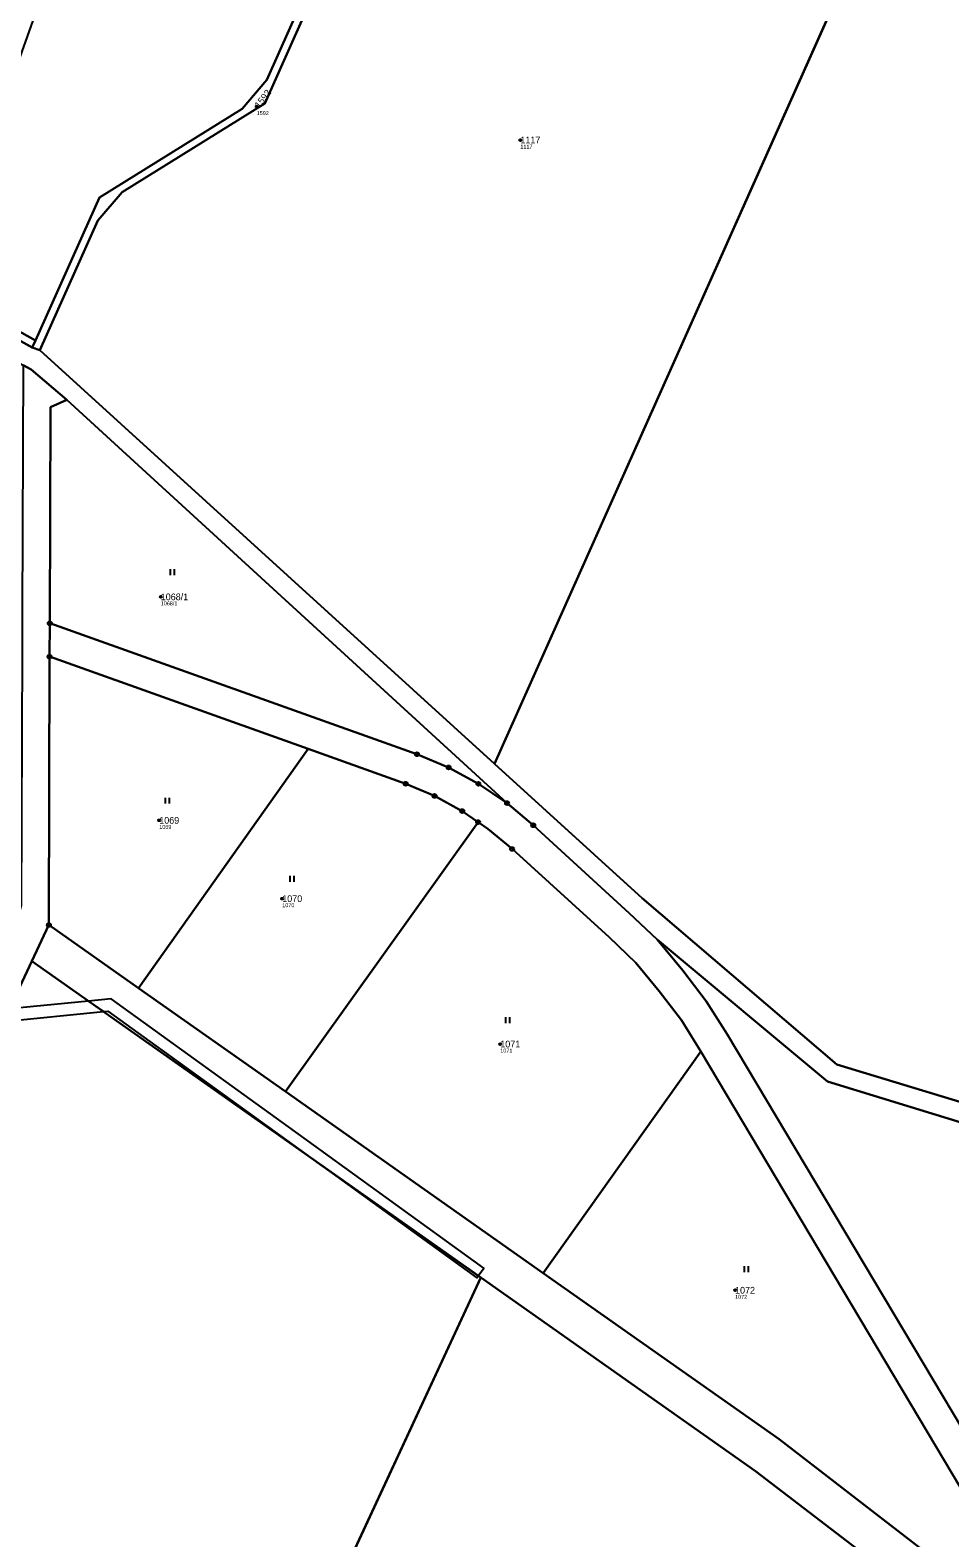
# Model space of a CAD drawing. Extents: x -658203 to -653176, y -1156738 to -1151709.
# Drawn here: x -655445.1 to -655212.3, y -1153190.1 to -1152808.5 of the extents above; entities that cross this region are included whole.
import ezdxf

# ---------------------------------------------------------------- set-up
doc = ezdxf.new("R2010")
doc.units = 0
for name, color, linetype in [('Vrstva 1', 7, 'Continuous'), ('Vrstva 13', 7, 'Continuous'), ('Vrstva 2', 7, 'Continuous'), ('Vrstva 3', 7, 'Continuous'), ('Vrstva 50', 7, 'Continuous'), ('Vrstva 51', 7, 'Continuous'), ('Vrstva 8', 7, 'Continuous')]:
    doc.layers.add(name, color=color, linetype=linetype)

msp = doc.modelspace()

# ---------------------------------------------------------------- linework, layer by layer
at = {"layer": 'Vrstva 1'}
for p, q in [((-655221.68, -1152757.25), (-655327.53, -1152994.21)), ((-655444.57, -1152888.87), (-655672.48, -1152761.59)), ((-655443.75, -1152887.04), (-655468.37, -1152873.29)), ((-655444.57, -1152888.87), (-655443.75, -1152887.04)), ((-655442.66, -1152889.53), (-655444.57, -1152888.87)), ((-655327.53, -1152994.21), (-655442.66, -1152889.53)), ((-655324.37, -1153004.15), (-655435.8, -1152902.08)), ((-655440.18, -1152967.07), (-655440.14, -1152958.64)), ((-655440.36, -1153034.99), (-655440.18, -1152967.07)), ((-655440.18, -1152967.07), (-655374.7, -1152990.45)), ((-655417.69, -1153050.95), (-655374.7, -1152990.45)), ((-655331.69, -1153008.95), (-655380.45, -1153077.17)), ((-655440.36, -1153034.99), (-655444.66, -1153044.16)), ((-655417.69, -1153050.95), (-655440.36, -1153034.99)), ((-655444.66, -1153044.16), (-655330.97, -1153124.22)), ((-655380.45, -1153077.17), (-655417.69, -1153050.95)), ((-655315.22, -1153123.09), (-655275.27, -1153067.04)), ((-655380.45, -1153077.17), (-655315.22, -1153123.09)), ((-655330.97, -1153124.22), (-655442.56, -1153364.43))]:
    msp.add_line(p, q, dxfattribs=at)
for points in [[(-655443.75, -1152887.04), (-655427.53, -1152850.84), (-655391.44, -1152828.4), (-655385.14, -1152821.09), (-655334.42, -1152707.13)], [(-655332.6, -1152707.97), (-655385.7, -1152827.12), (-655421.78, -1152849.56), (-655427.99, -1152856.7), (-655442.66, -1152889.53)], [(-655435.8, -1152902.08), (-655444.85, -1152894.37), (-655446.88, -1152893.31)], [(-655435.8, -1152902.08), (-655439.91, -1152903.94), (-655440.14, -1152958.64)], [(-655440.14, -1152958.64), (-655347.18, -1152991.77), (-655339.15, -1152995.13), (-655331.62, -1152999.27), (-655324.37, -1153004.15)], [(-655374.7, -1152990.45), (-655350.02, -1152999.26), (-655342.73, -1153002.34), (-655335.72, -1153006.16), (-655331.69, -1153008.95)], [(-655194.75, -1153084.31), (-655240.87, -1153070.34), (-655290.12, -1153028.23), (-655327.53, -1152994.21)], [(-655324.37, -1153004.15), (-655317.72, -1153009.76), (-655293.49, -1153031.98), (-655286.37, -1153038.69)], [(-655275.27, -1153067.04), (-655280.24, -1153059.1), (-655285.87, -1153051.76), (-655291.76, -1153044.6), (-655298.48, -1153038.09), (-655323.09, -1153015.76), (-655329.25, -1153010.64), (-655331.69, -1153008.95)], [(-655286.37, -1153038.69), (-655243.21, -1153074.58), (-655174.47, -1153095.66)], [(-655194.22, -1153187.47), (-655268.62, -1153062.65), (-655273.92, -1153054.28), (-655279.88, -1153046.51), (-655286.37, -1153038.69)], [(-655566.54, -1153304.1), (-655506.11, -1153175.21), (-655495.16, -1153151.86), (-655444.66, -1153044.16)], [(-655275.27, -1153067.04), (-655194.63, -1153202.5), (-655188.74, -1153211.1), (-655182.44, -1153218.99), (-655175.75, -1153226.69)], [(-655330.97, -1153124.22), (-655261.43, -1153173.19), (-655230.14, -1153197.15)], [(-655175.75, -1153226.69), (-655255.51, -1153165.13), (-655315.22, -1153123.09)]]:
    msp.add_lwpolyline(points, dxfattribs=at)
at = {"layer": 'Vrstva 13'}
for points in [[(-655430.32, -1153054.26), (-655426.56, -1153056.9), (-655425.42, -1153056.79), (-655372.57, -1153094.92), (-655331.64, -1153123.75), (-655330.26, -1153121.86), (-655379.7, -1153086.05), (-655424.58, -1153053.69)], [(-655450.32, -1153056.23), (-655451.8, -1153059.39), (-655426.56, -1153056.9), (-655430.32, -1153054.26)], [(-655372.57, -1153094.92), (-655332.02, -1153124.28), (-655331.64, -1153123.75)]]:
    msp.add_lwpolyline(points, close=True, dxfattribs=at)
at = {"layer": 'Vrstva 3'}
for p, q in [((-655409.59, -1152946.44), (-655409.59, -1152944.94)), ((-655408.59, -1152946.44), (-655408.59, -1152944.94)), ((-655410.86, -1153004.28), (-655410.86, -1153002.78)), ((-655409.86, -1153004.28), (-655409.86, -1153002.78)), ((-655379.26, -1153024.04), (-655379.26, -1153022.54)), ((-655378.26, -1153024.04), (-655378.26, -1153022.54)), ((-655324.65, -1153059.86), (-655324.65, -1153058.36)), ((-655323.65, -1153059.86), (-655323.65, -1153058.36)), ((-655264.23, -1153122.88), (-655264.23, -1153121.38)), ((-655263.23, -1153122.88), (-655263.23, -1153121.38))]:
    msp.add_line(p, q, dxfattribs=at)
at = {"layer": 'Vrstva 50'}
for centre in [(-655387.75, -1152827.86), (-655321, -1152836.33), (-655412.05, -1152951.95), (-655412.42, -1153008.51), (-655381.28, -1153028.33), (-655326.08, -1153065.14), (-655266.64, -1153127.44)]:
    msp.add_circle(centre, 0.25, dxfattribs=at)
at = {"layer": 'Vrstva 51'}
for points in [[(-655385.14, -1152821.09), (-655334.42, -1152707.13), (-655399.1, -1152678.4), (-655468.37, -1152873.29), (-655443.75, -1152887.04), (-655427.53, -1152850.84), (-655391.44, -1152828.4)], [(-655444.57, -1152888.87), (-655442.66, -1152889.53), (-655427.99, -1152856.7), (-655421.78, -1152849.56), (-655385.7, -1152827.12), (-655332.6, -1152707.97), (-655334.42, -1152707.13), (-655385.14, -1152821.09), (-655391.44, -1152828.4), (-655427.53, -1152850.84), (-655443.75, -1152887.04)], [(-655332.6, -1152707.97), (-655385.7, -1152827.12), (-655421.78, -1152849.56), (-655427.99, -1152856.7), (-655442.66, -1152889.53), (-655327.53, -1152994.21), (-655221.68, -1152757.25)], [(-655671.8, -1152758.55), (-655672.48, -1152761.59), (-655444.57, -1152888.87), (-655443.75, -1152887.04), (-655468.37, -1152873.29), (-655668.82, -1152761.33)], [(-655147.3, -1152790.29), (-655221.68, -1152757.25), (-655327.53, -1152994.21), (-655290.12, -1153028.23), (-655240.87, -1153070.34), (-655194.75, -1153084.31), (-655077.72, -1152821.2)], [(-655339.15, -1152995.13), (-655331.62, -1152999.27), (-655324.37, -1153004.15), (-655435.8, -1152902.08), (-655439.91, -1152903.94), (-655440.14, -1152958.64), (-655347.18, -1152991.77)], [(-655374.7, -1152990.45), (-655440.18, -1152967.07), (-655440.36, -1153034.99), (-655417.69, -1153050.95)], [(-655380.45, -1153077.17), (-655331.69, -1153008.95), (-655335.72, -1153006.16), (-655342.73, -1153002.34), (-655350.02, -1152999.26), (-655374.7, -1152990.45), (-655417.69, -1153050.95)], [(-655275.27, -1153067.04), (-655280.24, -1153059.1), (-655285.87, -1153051.76), (-655291.76, -1153044.6), (-655298.48, -1153038.09), (-655323.09, -1153015.76), (-655329.25, -1153010.64), (-655331.69, -1153008.95), (-655380.45, -1153077.17), (-655315.22, -1153123.09)], [(-655140.94, -1153112.66), (-655174.47, -1153095.66), (-655243.21, -1153074.58), (-655286.37, -1153038.69), (-655279.88, -1153046.51), (-655273.92, -1153054.28), (-655268.62, -1153062.65), (-655194.22, -1153187.47)], [(-655442.56, -1153364.43), (-655330.97, -1153124.22), (-655444.66, -1153044.16), (-655495.16, -1153151.86), (-655506.11, -1153175.21), (-655566.54, -1153304.1), (-655564.45, -1153308.53)], [(-655275.27, -1153067.04), (-655315.22, -1153123.09), (-655255.51, -1153165.13), (-655175.75, -1153226.69), (-655182.44, -1153218.99), (-655188.74, -1153211.1), (-655194.63, -1153202.5)], [(-655374.43, -1153395.68), (-655331.58, -1153415.33), (-655230.14, -1153197.15), (-655261.43, -1153173.19), (-655330.97, -1153124.22), (-655442.56, -1153364.43)]]:
    msp.add_lwpolyline(points, close=True, dxfattribs=at)
for points in [[(-655194.75, -1153084.31), (-655240.87, -1153070.34), (-655290.12, -1153028.23), (-655327.53, -1152994.21), (-655442.66, -1152889.53), (-655444.57, -1152888.87), (-655672.48, -1152761.59)], [(-655641.17, -1152784.83), (-655527.2, -1152848.46), (-655523.71, -1152850.41), (-655446.88, -1152893.31), (-655444.85, -1152894.37), (-655435.8, -1152902.08), (-655324.37, -1153004.15), (-655317.72, -1153009.76), (-655293.49, -1153031.98), (-655286.37, -1153038.69), (-655243.21, -1153074.58), (-655174.47, -1153095.66)], [(-655566.54, -1153304.1), (-655506.11, -1153175.21), (-655495.16, -1153151.86), (-655444.66, -1153044.16), (-655440.36, -1153034.99), (-655440.18, -1152967.07), (-655440.14, -1152958.64), (-655439.91, -1152903.94), (-655435.8, -1152902.08), (-655444.85, -1152894.37), (-655446.88, -1152893.31), (-655447.12, -1152956.01), (-655447.16, -1152965.3), (-655447.41, -1153030.03), (-655450.5, -1153040.07), (-655465.48, -1153072.02), (-655501.55, -1153148.97), (-655537.55, -1153225.77)], [(-655194.22, -1153187.47), (-655268.62, -1153062.65), (-655273.92, -1153054.28), (-655279.88, -1153046.51), (-655286.37, -1153038.69), (-655293.49, -1153031.98), (-655317.72, -1153009.76), (-655324.37, -1153004.15), (-655331.62, -1152999.27), (-655339.15, -1152995.13), (-655347.18, -1152991.77), (-655440.14, -1152958.64), (-655440.18, -1152967.07), (-655374.7, -1152990.45), (-655350.02, -1152999.26), (-655342.73, -1153002.34), (-655335.72, -1153006.16), (-655331.69, -1153008.95), (-655329.25, -1153010.64), (-655323.09, -1153015.76), (-655298.48, -1153038.09), (-655291.76, -1153044.6), (-655285.87, -1153051.76), (-655280.24, -1153059.1), (-655275.27, -1153067.04), (-655194.63, -1153202.5)], [(-655175.75, -1153226.69), (-655255.51, -1153165.13), (-655315.22, -1153123.09), (-655380.45, -1153077.17), (-655417.69, -1153050.95), (-655440.36, -1153034.99), (-655444.66, -1153044.16), (-655330.97, -1153124.22), (-655261.43, -1153173.19), (-655230.14, -1153197.15), (-655228.31, -1153198.55), (-655131.68, -1153272.54)]]:
    msp.add_lwpolyline(points, dxfattribs=at)
at = {"layer": 'Vrstva 8'}
for centre, radius in [((-655440.14, -1152958.64), 0.5), ((-655440.14, -1152958.64), 0.0303), ((-655440.18, -1152967.07), 0.5), ((-655440.18, -1152967.07), 0.0303), ((-655347.18, -1152991.77), 0.5), ((-655347.18, -1152991.77), 0.0303), ((-655339.15, -1152995.13), 0.5), ((-655339.15, -1152995.13), 0.0303), ((-655350.02, -1152999.26), 0.5), ((-655350.02, -1152999.26), 0.0303), ((-655331.62, -1152999.27), 0.5), ((-655331.62, -1152999.27), 0.0303), ((-655342.73, -1153002.34), 0.5), ((-655342.73, -1153002.34), 0.0303), ((-655324.37, -1153004.15), 0.5), ((-655324.37, -1153004.15), 0.0303), ((-655335.72, -1153006.16), 0.5), ((-655335.72, -1153006.16), 0.0303), ((-655331.69, -1153008.95), 0.5), ((-655331.69, -1153008.95), 0.0303), ((-655317.72, -1153009.76), 0.5), ((-655317.72, -1153009.76), 0.0303), ((-655323.09, -1153015.76), 0.5), ((-655323.09, -1153015.76), 0.0303), ((-655440.36, -1153034.99), 0.5), ((-655440.36, -1153034.99), 0.0303)]:
    msp.add_circle(centre, radius, dxfattribs=at)

# ---------------------------------------------------------------- texts
at = {"layer": 'Vrstva 2'}
msp.add_text('1592', height=1.7, rotation=52, dxfattribs=at).set_placement((-655387.08, -1152828.38))
for s, p in [('1117', (-655321, -1152837.18)), ('1068/1', (-655412.05, -1152952.8)), ('1069', (-655412.42, -1153009.36)), ('1070', (-655381.28, -1153029.18)), ('1071', (-655326.08, -1153065.99)), ('1072', (-655266.64, -1153128.29))]:
    msp.add_text(s, height=1.7, dxfattribs=at).set_placement(p)
at = {"layer": 'Vrstva 50'}
for s, p in [('1592', (-655387.75, -1152830.02)), ('1117', (-655321, -1152838.49)), ('1068/1', (-655412.05, -1152954.11)), ('1069', (-655412.42, -1153010.67)), ('1070', (-655381.28, -1153030.49)), ('1071', (-655326.08, -1153067.3)), ('1072', (-655266.64, -1153129.6))]:
    msp.add_text(s, height=1, dxfattribs=at).set_placement(p)

doc.saveas('drawing.dxf')
